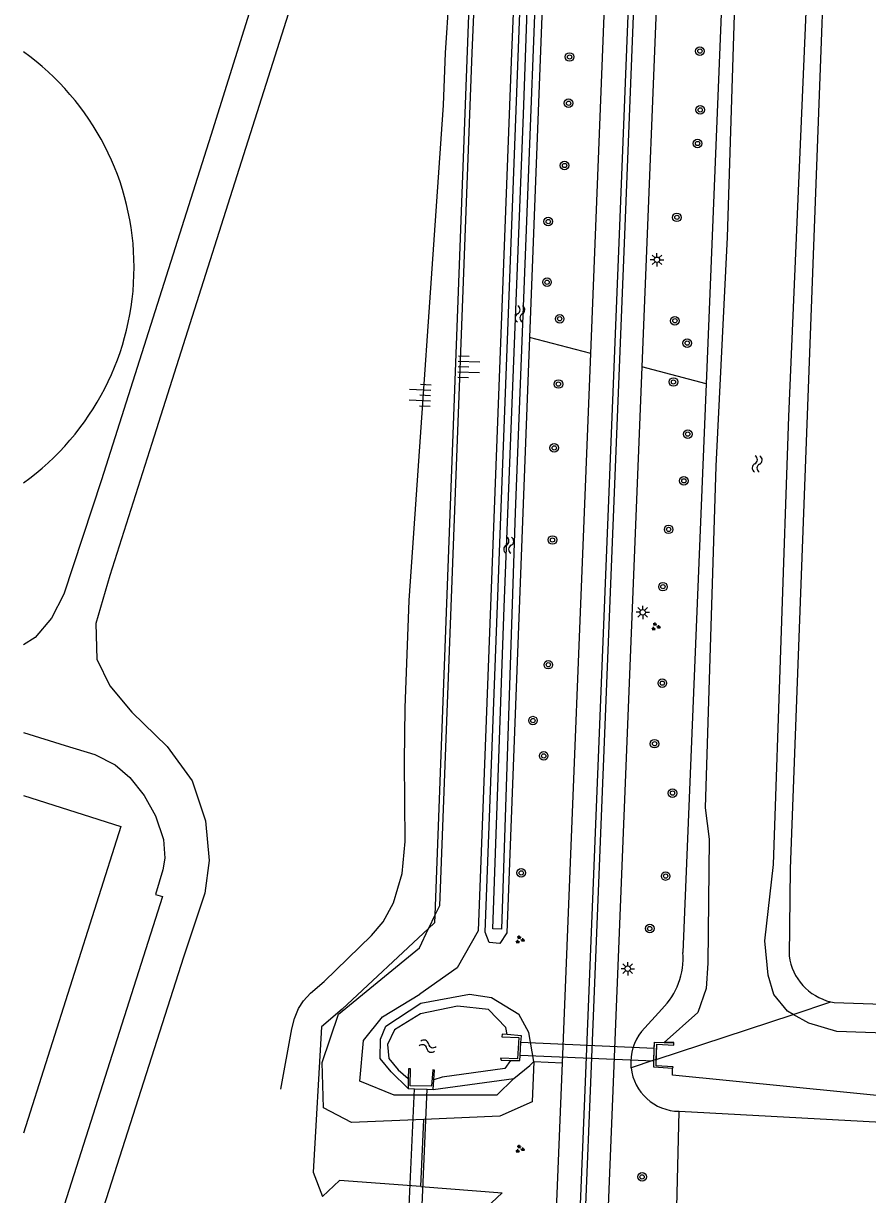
# Model space of a CAD drawing. Extents: x 133000 to 136000, y 400500 to 403500.
# Drawn here: x 133000 to 133078.7, y 401393.6 to 401502.7 of the extents above; entities that cross this region are included whole.
import ezdxf

# ---------------------------------------------------------------- set-up
doc = ezdxf.new("R2010")
doc.units = 0
for name, color, linetype in [('gg-afsc-hekwerk', 7, 'Continuous'), ('gg-afsc-muur', 7, 'Continuous'), ('gg-bbg-bassin', 7, 'Continuous'), ('gg-knt-BGT kruinlijn', 7, 'Continuous'), ('gg-knt-bovenkant onderkant talud', 7, 'Continuous'), ('gg-knt-verharding', 7, 'Continuous'), ('gg-knt-verharding nz', 7, 'Continuous'), ('gg-kntw-bovenkant insteek waterloop', 7, 'Continuous'), ('gg-kntw-waterlijn', 7, 'Continuous'), ('gg-kwrk-duiker nz vlak', 7, 'Continuous'), ('gg-kwrk-uitstroombak niveau min 01', 7, 'Continuous'), ('gt-grn-groengrens', 7, 'Continuous'), ('gt-symb-boom', 7, 'Continuous'), ('gt-symb-groenvak', 7, 'Continuous'), ('gt-symb-lichtmast', 7, 'Continuous'), ('gt-symb-talud symbool', 7, 'Continuous'), ('gt-symb-watersymbool', 7, 'Continuous'), ('gx-grn-maaiveld', 7, 'Continuous')]:
    doc.layers.add(name, color=color, linetype=linetype)

# ---------------------------------------------------------------- blocks, each defined once
blk = doc.blocks.new('gt0-BOOM')
at = {"layer": 'gt-symb-boom'}
for radius in [0.4, 0.2]:
    blk.add_circle((0, 0), radius, dxfattribs=at)
blk = doc.blocks.new('gt0-LMAST')
at = {"layer": 'gt-symb-lichtmast'}
for p, q in [((-0.18, 0.17), (-0.45, 0.44)), ((-0.01, 0.25), (-0.01, 0.62)), ((0.17, 0.17), (0.44, 0.44)), ((-0.26, 0), (-0.63, 0)), ((-0.18, -0.18), (-0.45, -0.45)), ((-0.01, -0.25), (-0.01, -0.63)), ((0.44, -0.45), (0.17, -0.18)), ((0.24, 0), (0.62, 0))]:
    blk.add_line(p, q, dxfattribs=at)
blk.add_circle((-0.01, 0), 0.25, dxfattribs=at)
blk = doc.blocks.new('gt0-GRVAK')
at = {"layer": 'gt-symb-groenvak'}
for p, q in [((-0.11, 0.19), (-0.23, 0.24)), ((-0.18, 0.15), (0.09, 0.15)), ((-0.09, 0.21), (-0.16, 0.32)), ((-0.05, 0.21), (-0.05, 0.39)), ((0, 0.21), (0.06, 0.32)), ((0.01, 0.19), (0.13, 0.24)), ((0.26, -0.05), (0.2, 0.06)), ((0.3, -0.05), (0.3, 0.13)), ((0.35, -0.05), (0.41, 0.06)), ((-0.25, -0.23), (-0.36, -0.18)), ((-0.32, -0.26), (-0.05, -0.26)), ((-0.23, -0.21), (-0.29, -0.1)), ((-0.18, -0.2), (-0.18, -0.02)), ((-0.14, -0.21), (-0.07, -0.1)), ((-0.12, -0.23), (0, -0.18)), ((0.24, -0.07), (0.12, -0.02)), ((0.17, -0.11), (0.44, -0.11)), ((0.37, -0.07), (0.49, -0.02))]:
    blk.add_line(p, q, dxfattribs=at)
blk = doc.blocks.new('gt0-WA')
at = {"layer": 'gt-symb-watersymbool'}
for centre, start, end in [((-0.32, 0.02), 28.0725, 151.9275), ((0.43, 0.42), 208.0725, 331.9275), ((-0.32, -0.43), 28.0725, 151.9275), ((0.43, -0.03), 208.0725, 331.9275)]:
    blk.add_arc(centre, 0.425, start, end, dxfattribs=at)
blk = doc.blocks.new('gt0-TALUD_1')
at = {"layer": 'gt-symb-talud symbool'}
for p, q in [((-1, -1), (-1, 0)), ((0.5, -2), (0.5, 0)), ((-0.5, -2), (-0.5, 0)), ((0, -1), (0, 0)), ((1, -1), (1, 0))]:
    blk.add_line(p, q, dxfattribs=at)

msp = doc.modelspace()

# ---------------------------------------------------------------- linework, layer by layer
at = {"layer": 'gg-afsc-hekwerk'}
msp.add_line((133043.96, 401569.48), (133038.36, 401419.66), dxfattribs=at)
for points in [[(133038.36, 401419.66), (133038.34, 401418.94), (133037.78, 401418.42)], [(133037.78, 401418.42), (133029.72, 401410.89), (133027.79, 401409.25), (133027.03, 401395.71), (133027.9, 401393.44)]]:
    msp.add_lwpolyline(points, dxfattribs=at)
at = {"layer": 'gg-afsc-muur'}
msp.add_lwpolyline([(133058.79, 401406.14), (133058.83, 401407.81), (133059.74, 401407.8), (133060.64, 401407.79)], dxfattribs=at)
at = {"layer": 'gg-bbg-bassin'}
msp.add_lwpolyline([(133000, 401430.8), (133009.07, 401427.92), (133000, 401399.35)], dxfattribs=at)
msp.add_arc((132985.62, 401480.02), 24.7, 305.599, 54.401, dxfattribs=at)
at = {"layer": 'gg-knt-BGT kruinlijn'}
for p, q in [((133038.36, 401419.66), (133037.78, 401418.42)), ((133047.59, 401406.03), (133047.44, 401402.26)), ((133047.44, 401402.26), (133044.42, 401400.93)), ((133044.42, 401400.93), (133037.32, 401400.62)), ((133037.06, 401394.38), (133044.65, 401393.8))]:
    msp.add_line(p, q, dxfattribs=at)
for points in [[(133046.58, 401609.09), (133041.8, 401500), (133038.78, 401420.54), (133038.36, 401419.66)], [(133037.32, 401400.62), (133030.58, 401400.33), (133027.97, 401401.71), (133027.85, 401405.93), (133029.38, 401410.42), (133036.93, 401416.62), (133037.78, 401418.42)], [(133037.06, 401394.38), (133029.47, 401394.95), (133027.9, 401393.44)]]:
    msp.add_lwpolyline(points, dxfattribs=at)
at = {"layer": 'gg-knt-bovenkant onderkant talud'}
msp.add_line((133039.36, 401500), (133043.96, 401569.48), dxfattribs=at)
for points in [[(133049.2, 401587.69), (133045.52, 401500), (133042.39, 401418.21), (133040.44, 401414.74), (133036.97, 401412.3)], [(133024, 401403.45), (133025.02, 401409.05), (133025.28, 401410.04), (133025.66, 401410.96), (133026.1, 401411.67), (133026.76, 401412.4), (133028.03, 401413.48), (133032.44, 401417.75), (133033.54, 401419.04), (133034.52, 401420.79), (133035.32, 401423.54), (133035.59, 401426.52), (133035.52, 401433.96), (133035.58, 401438.98), (133035.98, 401448.96), (133039.16, 401495.13), (133039.36, 401500)], [(133045.71, 401404.44), (133044.13, 401402.89), (133034.57, 401402.89), (133031.38, 401404.18), (133031.71, 401407.97), (133033.49, 401410.18)], [(133044.65, 401393.8), (133043.14, 401392.38), (133040.4, 401391.33)]]:
    msp.add_lwpolyline(points, dxfattribs=at)
at = {"layer": 'gg-knt-verharding'}
msp.add_line((133050.25, 401405.9), (133052.9, 401471.97), dxfattribs=at)
for points in [[(133052.9, 401471.97), (133056.11, 401553.14), (133056.16, 401553.13)], [(133059.64, 401552.94), (133060.94, 401552.89), (133057.67, 401470.73)], [(133057.67, 401470.73), (133055, 401404.1), (133051.75, 401324.14), (133050.21, 401287.52)], [(133040.61, 401166.37), (133045.51, 401289.81), (133046.95, 401324.36), (133050.25, 401405.9)]]:
    msp.add_lwpolyline(points, dxfattribs=at)
at = {"layer": 'gg-knt-verharding nz'}
for points in [[(133058.31, 401552.98), (133055.61, 401484.65), (133052.37, 401404.12), (133049.12, 401324.09), (133047.68, 401289.4), (133042.78, 401166.27)], [(133043.29, 401166.25), (133048.21, 401289.31), (133049.65, 401324.06), (133052.9, 401404.07), (133056.13, 401484.6), (133058.84, 401552.96)]]:
    msp.add_lwpolyline(points, dxfattribs=at)
at = {"layer": 'gg-kntw-bovenkant insteek waterloop'}
for p, q in [((133068.28, 401582.82), (133063.65, 401469.17)), ((133063.65, 401469.17), (133061.49, 401416.18)), ((133033.49, 401410.18), (133036.97, 401412.3)), ((133059.52, 401410.9), (133057.62, 401408.82)), ((133038.19, 401403.42), (133045.71, 401404.44))]:
    msp.add_line(p, q, dxfattribs=at)
for points in [[(133049.7, 401599.61), (133051.59, 401597.44), (133051.24, 401578.77), (133047.19, 401473.46)], [(133047.19, 401473.46), (133045.06, 401418.02), (133044.42, 401417), (133043.43, 401417.11), (133043.04, 401418.06), (133049.12, 401578.7), (133049.2, 401587.69)], [(133077.43, 401582.32), (133071.48, 401423.96), (133071.4, 401415.86)], [(133035.86, 401403.51), (133034.29, 401405.07), (133033.25, 401406.3), (133033.29, 401408.09), (133033.78, 401409.31), (133037.05, 401411.47), (133041.59, 401412.29), (133043.64, 401411.97), (133046.2, 401410.42)], [(133047.59, 401406.03), (133047.12, 401408.73), (133046.2, 401410.42)], [(133045.71, 401404.44), (133047.21, 401405.64), (133047.59, 401406.03)]]:
    msp.add_lwpolyline(points, dxfattribs=at)
for centre, radius, start, end in [((133054.85, 401415.65), 6.66, 314.5085, 4.596), ((133061.21, 401405.96), 4.58, 141.3571, 184.6045)]:
    msp.add_arc(centre, radius, start, end, dxfattribs=at)
at = {"layer": 'gg-kntw-waterlijn'}
for points in [[(133043.77, 401418.39), (133044.81, 401448.34), (133046.62, 401494.24), (133049.87, 401586.27), (133049.96, 401598.21), (133050.9, 401597.33), (133048.98, 401537.9), (133045.85, 401457.17), (133044.59, 401418.35), (133043.77, 401418.39)], [(133045.1, 401408.53), (133044.97, 401409.2), (133043.37, 401410.87), (133040.48, 401411.19), (133037.03, 401410.46), (133034.61, 401408.97), (133033.94, 401407.6), (133034.07, 401406.3), (133034.95, 401405.24), (133035.88, 401404.43)], [(133045.41, 401406.13), (133044.9, 401405.37), (133039.05, 401404.55), (133038.26, 401404.32)]]:
    msp.add_lwpolyline(points, dxfattribs=at)
at = {"layer": 'gg-kwrk-duiker nz vlak'}
for p, q in [((133058.82, 401407.23), (133046.39, 401407.78)), ((133058.79, 401406.04), (133046.31, 401406.58)), ((133035.9, 401391.08), (133036.46, 401403.49)), ((133037.1, 401391.05), (133037.66, 401403.44))]:
    msp.add_line(p, q, dxfattribs=at)
at = {"layer": 'gg-kwrk-uitstroombak niveau min 01'}
for p, q in [((133046.31, 401406.58), (133046.39, 401407.78)), ((133058.99, 401405.62), (133059.07, 401407.63)), ((133058.79, 401406.04), (133058.82, 401407.23)), ((133035.88, 401404.43), (133035.86, 401403.51)), ((133038.19, 401403.42), (133038.26, 401404.32)), ((133035.86, 401403.51), (133036.46, 401403.49)), ((133036.46, 401403.49), (133037.66, 401403.44)), ((133037.66, 401403.44), (133038.19, 401403.42))]:
    msp.add_line(p, q, dxfattribs=at)
for points in [[(133045.1, 401408.53), (133044.63, 401408.57), (133044.61, 401408.33), (133046.18, 401408.27), (133046.08, 401406.26), (133044.48, 401406.32), (133044.55, 401406.16), (133045.41, 401406.13)], [(133046.39, 401407.78), (133046.44, 401408.42), (133045.1, 401408.53)], [(133058.82, 401407.23), (133058.83, 401407.81), (133059.74, 401407.8)], [(133059.07, 401407.63), (133060.64, 401407.55), (133060.64, 401407.79), (133059.74, 401407.8)], [(133045.41, 401406.13), (133046.28, 401406.1), (133046.31, 401406.58)], [(133038.26, 401404.32), (133038.33, 401405.22), (133038.17, 401405.25), (133038.05, 401403.72), (133036.05, 401403.75), (133036.09, 401405.35), (133035.89, 401405.34), (133035.88, 401404.43)], [(133060.51, 401405.38), (133058.77, 401405.48), (133058.79, 401406.04)], [(133060.51, 401405.38), (133060.59, 401405.54), (133058.99, 401405.62)]]:
    msp.add_lwpolyline(points, dxfattribs=at)
at = {"layer": 'gt-grn-groengrens'}
for p, q in [((133052.9, 401471.97), (133047.19, 401473.46)), ((133063.65, 401469.17), (133057.67, 401470.73)), ((133047.59, 401406.03), (133050.25, 401405.9)), ((133058.33, 401289.8), (133061.14, 401401.37)), ((133037.06, 401394.38), (133037.32, 401400.62))]:
    msp.add_line(p, q, dxfattribs=at)
at = {"layer": 'gx-grn-maaiveld'}
for p, q in [((133071.76, 401410.41), (133075.27, 401411.57)), ((133059.01, 401406.21), (133071.76, 401410.41)), ((133059.01, 401406.21), (133059.07, 401407.63)), ((133058.99, 401405.62), (133059.01, 401406.21)), ((133108.87, 401398.73), (133061.14, 401401.37))]:
    msp.add_line(p, q, dxfattribs=at)
for points in [[(133071.76, 401410.41), (133071.25, 401410.7), (133069.97, 401412.25), (133069.44, 401414.06), (133069.14, 401417.26), (133069.93, 401424.37), (133071.35, 401466.13), (133073.46, 401514.68), (133075.23, 401563.75), (133075.73, 401582.79), (133074.28, 401583.75), (133071.38, 401583.78), (133070.59, 401583.52), (133069.29, 401581.87), (133066.68, 401516.43), (133065.62, 401482.83), (133064.56, 401461.5), (133063.55, 401429.64), (133063.94, 401426.74), (133063.81, 401415.18), (133063.65, 401412.81), (133062.88, 401410.58), (133059.74, 401407.8)], [(133000, 401561.28), (133009.05, 401558.42), (133015.17, 401555.89), (133020.15, 401551.86), (133024.95, 401546.01), (133028.1, 401539.18), (133028.56, 401537.34), (133029.01, 401533.2), (133028.46, 401528.1), (133027.5, 401524.34), (133017.46, 401492.28), (133007.28, 401460.2), (133003.77, 401449.55), (133002.62, 401447.32), (133001.09, 401445.54), (133000, 401444.83)], [(133029.97, 401520.23), (133023.45, 401499.7), (133011.96, 401463.59), (133008.05, 401451.31), (133006.75, 401446.82), (133006.85, 401443.52), (133008.05, 401441.02), (133010.1, 401438.57), (133013.39, 401435.37), (133015.72, 401432.18), (133016.97, 401428.43), (133017.32, 401424.74), (133016.92, 401421.69), (133014.92, 401415.74), (133000, 401369.16)], [(133000, 401436.67), (133003.89, 401435.47), (133006.65, 401434.61), (133008.56, 401433.66), (133009.92, 401432.49), (133011.26, 401430.8), (133012.33, 401428.92), (133013.05, 401426.7), (133013.18, 401424.98), (133012.99, 401423.88), (133012.32, 401421.59), (133012.97, 401421.38), (133000, 401380.73)], [(133075.27, 401411.57), (133075.43, 401411.54), (133075.59, 401411.51)], [(133075.59, 401411.51), (133110.62, 401410.31), (133113.83, 401410.54)], [(133114.13, 401407.48), (133075.83, 401408.82), (133073.23, 401409.58), (133071.76, 401410.41)], [(133059.01, 401406.21), (133058.79, 401406.14), (133056.65, 401405.43)], [(133113.86, 401400.72), (133087.71, 401402.04), (133060.51, 401404.76), (133060.51, 401405.38)]]:
    msp.add_lwpolyline(points, dxfattribs=at)
for centre, radius, start, end in [((133076.44, 401416.53), 5.09, 187.5384, 256.7277), ((133062.02, 401406.04), 5.41, 184.7848, 186.4139), ((133061.2, 401405.96), 4.58, 186.5355, 269.2214)]:
    msp.add_arc(centre, radius, start, end, dxfattribs=at)

# ---------------------------------------------------------------- block references
at = {"layer": 'gt-symb-boom'}
for p in [(133063.07, 401500.16), (133050.92, 401499.61), (133050.83, 401495.3), (133063.1, 401494.68), (133062.86, 401491.55), (133050.46, 401489.5), (133060.93, 401484.67), (133048.93, 401484.28), (133048.82, 401478.62), (133050, 401475.22), (133060.74, 401475.03), (133061.89, 401472.95), (133060.61, 401469.33), (133049.88, 401469.14), (133061.94, 401464.48), (133049.49, 401463.19), (133061.58, 401460.12), (133060.16, 401455.6), (133049.33, 401454.61), (133059.63, 401450.26), (133048.94, 401442.99), (133059.57, 401441.27), (133047.51, 401437.78), (133058.85, 401435.63), (133048.51, 401434.49), (133060.52, 401431.03), (133046.42, 401423.59), (133059.88, 401423.3), (133058.4, 401418.41), (133057.68, 401395.27)]:
    msp.add_blockref('gt0-BOOM', p, dxfattribs=at)
at = {"layer": 'gt-symb-groenvak'}
for p in [(133058.94, 401446.54), (133046.27, 401417.37), (133046.27, 401397.87)]:
    msp.add_blockref('gt0-GRVAK', p, dxfattribs=at)
at = {"layer": 'gt-symb-lichtmast'}
for p in [(133059.08, 401480.72), (133057.75, 401447.87), (133056.35, 401414.67)]:
    msp.add_blockref('gt0-LMAST', p, dxfattribs=at)
at = {"layer": 'gt-symb-talud symbool'}
for p, xscale, yscale, rotation in [((133040.53, 401470.75), 0.9997224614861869, 0.9997224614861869, 87.82163117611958), ((133037.97, 401468.08), 0.9997609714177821, 0.9997609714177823, -92.23563689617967)]:
    msp.add_blockref('gt0-TALUD_1', p, dxfattribs=dict(at, xscale=xscale, yscale=yscale, rotation=rotation))
at = {"layer": 'gt-symb-watersymbool'}
for p, rotation in [((133046.29, 401475.62), 88.96878732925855), ((133068.42, 401461.75), -92.46466335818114), ((133045.26, 401454.18), -92.46466335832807), ((133037.64, 401407.47), -18.670583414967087)]:
    msp.add_blockref('gt0-WA', p, dxfattribs=dict(at, rotation=rotation))

doc.saveas('drawing.dxf')
